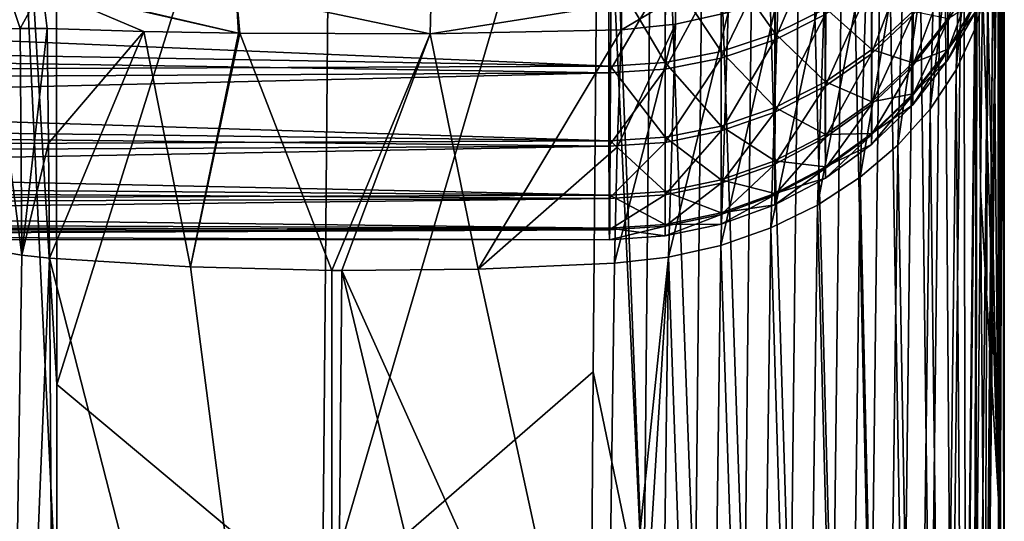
# Model space of a CAD drawing. Header units: metres. Extents: x -22 to 73, y -229 to 22.
# Tile 272 of 447: x 64.87 to 72.1, y -23.07 to -19.38. Entities that reach past the tile are written whole.
import ezdxf

# ---------------------------------------------------------------- set-up
doc = ezdxf.new("R2010")
doc.units = ezdxf.units.M
doc.layers.add('solid_509500_SW0001', color=7, linetype='CONTINUOUS')

msp = doc.modelspace()

# ---------------------------------------------------------------- linework, layer by layer
at = {"layer": 'solid_509500_SW0001'}
for points in [[(71.980484, -14.32576, 97.936165), (72.056168, -22.905062, 105.482613), (72.053749, -10.996961, 90.819214)], [(72.056168, -22.905062, 105.482613), (72.079445, -12.111004, 90.039146), (72.053749, -10.996961, 90.819214)], [(72.099998, -25.146599, 103.913071), (72.079445, -12.111004, 90.039146), (72.056168, -22.905062, 105.482613)], [(72.099998, -25.146599, 103.913071), (72.094864, -13.225175, 89.258995), (72.079445, -12.111004, 90.039146)], [(72.099998, -25.146599, 103.913071), (72.099998, -14.339411, 88.478798), (72.094864, -13.225175, 89.258995)], [(71.980484, -14.32576, 97.936165), (71.949539, -17.908514, 103.074821), (72.056168, -22.905062, 105.482613)], [(72.056168, -27.388136, 102.343536), (72.094864, -15.453647, 87.698601), (72.099998, -14.339411, 88.478798)], [(72.056168, -27.388136, 102.343536), (72.099998, -14.339411, 88.478798), (72.099998, -25.146599, 103.913071)], [(72.056168, -27.388136, 102.343536), (72.079445, -16.567818, 86.918457), (72.094864, -15.453647, 87.698601)], [(64.756363, -15.708315, 104.718361), (65.137794, -22.062777, 113.876381), (65.130638, -15.602813, 104.661674)], [(65.130638, -15.602813, 104.661674), (65.137794, -22.062777, 113.876381), (67.162041, -15.601653, 104.804047)], [(65.137794, -22.062777, 113.876381), (67.091408, -23.696112, 116.345337), (67.162041, -15.601653, 104.804047)], [(69.122375, -16.762787, 106.363914), (67.162041, -15.601653, 104.804047), (67.091408, -23.696112, 116.345337)], [(69.45211, -23.765558, 116.267342), (69.133659, -15.586576, 104.691223), (69.122375, -16.762787, 106.363914)], [(69.526772, -15.665167, 104.716293), (69.133659, -15.586576, 104.691223), (69.45211, -23.765558, 116.267342)], [(69.526772, -15.665167, 104.716293), (69.45211, -23.765558, 116.267342), (69.828972, -23.847116, 116.212555)], [(69.910164, -15.749055, 104.659492), (69.526772, -15.665167, 104.716293), (69.828972, -23.847116, 116.212555)], [(64.756363, -15.708315, 104.718361), (65.13765, -23.733, 116.26387), (65.137794, -22.062777, 113.876381)], [(64.761993, -23.803009, 116.271606), (65.13765, -23.733, 116.26387), (64.756363, -15.708315, 104.718361)], [(69.910164, -15.749055, 104.659492), (69.828972, -23.847116, 116.212555), (70.189934, -23.967949, 116.130188)], [(70.27684, -15.873529, 104.574036), (69.910164, -15.749055, 104.659492), (70.189934, -23.967949, 116.130188)], [(70.27684, -15.873529, 104.574036), (70.189934, -23.967949, 116.130188), (70.528908, -24.126024, 116.021622)], [(70.620407, -16.036415, 104.461418), (70.27684, -15.873529, 104.574036), (70.528908, -24.126024, 116.021622)], [(70.620407, -16.036415, 104.461418), (70.528908, -24.126024, 116.021622), (70.840187, -24.318674, 115.888695)], [(70.934845, -16.234865, 104.323608), (70.620407, -16.036415, 104.461418), (70.840187, -24.318674, 115.888695)], [(70.934845, -16.234865, 104.323608), (70.840187, -24.318674, 115.888695), (71.11853, -24.542654, 115.733643)], [(71.214684, -16.465414, 104.163017), (70.934845, -16.234865, 104.323608), (71.11853, -24.542654, 115.733643)], [(71.214684, -16.465414, 104.163017), (71.11853, -24.542654, 115.733643), (71.35923, -24.794188, 115.559082)], [(71.455009, -16.724031, 103.982437), (71.214684, -16.465414, 104.163017), (71.35923, -24.794188, 115.559082)], [(72.056168, -27.388136, 102.343536), (72.053749, -17.681862, 86.13839), (72.079445, -16.567818, 86.918457)], [(69.07869, -21.97039, 113.787926), (69.122375, -16.762787, 106.363914), (67.091408, -23.696112, 116.345337)], [(69.45211, -23.765558, 116.267342), (69.122375, -16.762787, 106.363914), (69.07869, -21.97039, 113.787926)], [(71.455009, -16.724031, 103.982437), (71.35923, -24.794188, 115.559082), (71.558243, -25.069036, 115.36795)], [(71.651642, -17.006201, 103.785034), (71.455009, -16.724031, 103.982437), (71.558243, -25.069036, 115.36795)], [(71.651642, -17.006201, 103.785034), (71.558243, -25.069036, 115.36795), (71.712204, -25.36257, 115.163467)], [(71.801132, -17.30699, 103.574257), (71.651642, -17.006201, 103.785034), (71.712204, -25.36257, 115.163467)], [(71.801132, -17.30699, 103.574257), (71.712204, -25.36257, 115.163467), (71.818535, -25.669838, 114.949089)], [(71.900879, -17.621143, 103.35379), (71.801132, -17.30699, 103.574257), (71.818535, -25.669838, 114.949089)], [(72.020531, -17.402243, 82.682991), (71.979027, -19.12307, 85.13166), (71.887627, -19.443098, 84.909554)], [(71.932701, -17.724405, 82.459595), (72.020531, -17.402243, 82.682991), (71.887627, -19.443098, 84.909554)], [(71.900879, -17.621143, 103.35379), (71.818535, -25.669838, 114.949089), (71.875908, -25.947044, 114.670372)], [(71.900879, -17.621143, 103.35379), (71.875908, -25.947044, 114.670372), (71.891418, -24.305435, 112.297905)], [(71.900879, -17.621143, 103.35379), (71.891418, -24.305435, 112.297905), (71.925262, -20.629162, 106.992241)], [(71.900879, -17.621143, 103.35379), (71.925262, -20.629162, 106.992241), (71.938698, -19.133257, 104.836952)], [(71.925262, -29.585812, 100.722168), (72.053749, -17.681862, 86.13839), (72.056168, -27.388136, 102.343536)], [(71.938545, -28.088774, 98.602898), (72.053749, -17.681862, 86.13839), (71.925262, -29.585812, 100.722168)], [(71.938545, -28.088774, 98.602898), (71.949539, -26.834373, 96.824646), (72.053749, -17.681862, 86.13839)], [(71.949539, -26.834373, 96.824646), (71.980392, -23.241116, 91.714836), (72.053749, -17.681862, 86.13839)], [(71.980392, -23.241116, 91.714836), (72.017769, -18.795713, 85.358467), (72.053749, -17.681862, 86.13839)], [(71.932701, -17.724405, 82.459595), (71.887627, -19.443098, 84.909554), (71.745201, -19.750109, 84.696098)], [(71.793289, -18.033379, 82.243942), (71.932701, -17.724405, 82.459595), (71.745201, -19.750109, 84.696098)], [(71.949539, -17.908514, 103.074821), (71.938698, -19.133257, 104.836952), (72.056168, -22.905062, 105.482613)], [(71.793289, -18.033379, 82.243942), (71.745201, -19.750109, 84.696098), (71.554283, -20.038641, 84.495094)], [(71.604797, -18.323626, 82.039894), (71.793289, -18.033379, 82.243942), (71.554283, -20.038641, 84.495094)], [(71.604797, -18.323626, 82.039894), (71.554283, -20.038641, 84.495094), (71.318268, -20.303558, 84.310112)], [(71.370598, -18.589941, 81.85112), (71.604797, -18.323626, 82.039894), (71.318268, -20.303558, 84.310112)], [(71.370598, -18.589941, 81.85112), (71.318268, -20.303558, 84.310112), (71.041351, -20.540154, 84.144447)], [(71.094894, -18.827545, 81.681), (71.370598, -18.589941, 81.85112), (71.041351, -20.540154, 84.144447)], [(70.414047, -19.5292, 74.985649), (70.784828, -19.34354, 74.919426), (70.784821, -18.670656, 76.569763)], [(70.414108, -18.849943, 76.651901), (70.414047, -19.5292, 74.985649), (70.784821, -18.670656, 76.569763)], [(71.684669, -19.029383, 72.996681), (71.685089, -19.391647, 71.328949), (71.894096, -18.677299, 72.904388)], [(71.685089, -19.391647, 71.328949), (71.894646, -19.032946, 71.267548), (71.894096, -18.677299, 72.904388)], [(70.021797, -18.921871, 59.152241), (70.417244, -18.793938, 59.212917), (70.415985, -19.4839, 60.874577)], [(70.415985, -19.4839, 60.874577), (70.417244, -18.793938, 59.212917), (70.787643, -19.300385, 60.942429)], [(71.949539, -26.834373, 96.824646), (72.017769, -18.795713, 85.358467), (71.980392, -23.241116, 91.714836)], [(71.979027, -19.12307, 85.13166), (72.017769, -18.795713, 85.358467), (71.949539, -26.834373, 96.824646)], [(70.019386, -19.664297, 75.033768), (70.414047, -19.5292, 74.985649), (70.414108, -18.849943, 76.651901)], [(70.019493, -18.980434, 76.711624), (70.019386, -19.664297, 75.033768), (70.414108, -18.849943, 76.651901)], [(71.094894, -18.827545, 81.681), (71.041351, -20.540154, 84.144447), (70.728462, -20.744213, 84.001045)], [(70.782631, -19.032181, 81.532593), (71.094894, -18.827545, 81.681), (70.728462, -20.744213, 84.001045)], [(71.124443, -19.11096, 74.836411), (71.124573, -19.632093, 73.154564), (71.426254, -18.836012, 74.73822)], [(71.124573, -19.632093, 73.154564), (71.426476, -19.349739, 73.08062), (71.426254, -18.836012, 74.73822)], [(69.610451, -18.998503, 59.115517), (70.021797, -18.921871, 59.152241), (70.020638, -19.616852, 60.825176)], [(70.020638, -19.616852, 60.825176), (70.021797, -18.921871, 59.152241), (70.415985, -19.4839, 60.874577)], [(53.799999, -19.076483, 59.220036), (69.210701, -19.023542, 59.105911), (69.207756, -19.722727, 60.787922)], [(69.609352, -19.696636, 60.795197), (69.207756, -19.722727, 60.787922), (69.210701, -19.023542, 59.105911)], [(69.609352, -19.696636, 60.795197), (69.210701, -19.023542, 59.105911), (69.610451, -18.998503, 59.115517)], [(69.608566, -19.746185, 75.062851), (70.019386, -19.664297, 75.033768), (70.019493, -18.980434, 76.711624)], [(69.608704, -19.059576, 76.74778), (69.608566, -19.746185, 75.062851), (70.019493, -18.980434, 76.711624)], [(69.609352, -19.696636, 60.795197), (69.610451, -18.998503, 59.115517), (70.020638, -19.616852, 60.825176)], [(53.799999, -19.451185, 60.08474), (53.799999, -19.076483, 59.220036), (69.207756, -19.722727, 60.787922)], [(53.799999, -19.52916, 75.720879), (69.193993, -19.085819, 76.759651), (67.962212, -19.105339, 76.716995)], [(53.799999, -19.52916, 75.720879), (69.194641, -19.772955, 75.073212), (69.193993, -19.085819, 76.759651)], [(69.608704, -19.059576, 76.74778), (69.193993, -19.085819, 76.759651), (69.194641, -19.772955, 75.073212)], [(69.608704, -19.059576, 76.74778), (69.194641, -19.772955, 75.073212), (69.608566, -19.746185, 75.062851)], [(70.782631, -19.032181, 81.532593), (70.728462, -20.744213, 84.001045), (70.38517, -20.912109, 83.882454)], [(70.439415, -19.200174, 81.408546), (70.782631, -19.032181, 81.532593), (70.38517, -20.912109, 83.882454)], [(70.787643, -19.300385, 60.942429), (71.128342, -19.069902, 61.027401), (71.127235, -19.601019, 62.706078)], [(71.127235, -19.601019, 62.706078), (71.128342, -19.069902, 61.027401), (71.430077, -19.320206, 62.782467)], [(71.426476, -19.349739, 73.08062), (71.426773, -19.718, 71.384758), (71.684669, -19.029383, 72.996681)], [(71.426773, -19.718, 71.384758), (71.685089, -19.391647, 71.328949), (71.684669, -19.029383, 72.996681)], [(71.685089, -19.391647, 71.328949), (71.685616, -19.608168, 69.636139), (71.894646, -19.032946, 71.267548)], [(71.685616, -19.608168, 69.636139), (71.895317, -19.245564, 69.606094), (71.894646, -19.032946, 71.267548)], [(53.799999, -19.52916, 75.720879), (67.962212, -19.105339, 76.716995), (66.909653, -19.104925, 76.717903)], [(53.799999, -19.163097, 76.589279), (53.799999, -19.52916, 75.720879), (66.909653, -19.104925, 76.717903)], [(64.770447, -19.147167, 80.858253), (64.869591, -19.447515, 81.325623), (64.666611, -19.449465, 81.404594)], [(65.031158, -19.150871, 80.790359), (64.869591, -19.447515, 81.325623), (64.770447, -19.147167, 80.858253)], [(65.031158, -19.150871, 80.790359), (65.068359, -19.446047, 81.27523), (64.869591, -19.447515, 81.325623)], [(65.029976, -19.143246, 80.775772), (66.472801, -19.481684, 81.149406), (65.031158, -19.150871, 80.790359)], [(66.456696, -19.185047, 80.6521), (66.472801, -19.481684, 81.149406), (65.029976, -19.143246, 80.775772)], [(65.031158, -19.150871, 80.790359), (66.472801, -19.481684, 81.149406), (65.778847, -19.468105, 81.199013)], [(65.031158, -19.150871, 80.790359), (65.778847, -19.468105, 81.199013), (65.068359, -19.446047, 81.27523)], [(70.784828, -19.34354, 74.919426), (70.784866, -19.870913, 73.217049), (71.124443, -19.11096, 74.836411)], [(70.784866, -19.870913, 73.217049), (71.124573, -19.632093, 73.154564), (71.124443, -19.11096, 74.836411)], [(71.887627, -19.443098, 84.909554), (71.979027, -19.12307, 85.13166), (71.900879, -27.194912, 96.650146)], [(71.979027, -19.12307, 85.13166), (71.949539, -26.834373, 96.824646), (71.900879, -27.194912, 96.650146)], [(71.938698, -19.133257, 104.836952), (71.925262, -20.629162, 106.992241), (72.056168, -22.905062, 105.482613)], [(66.456696, -19.185047, 80.6521), (67.882523, -19.485527, 81.124847), (66.484314, -19.481844, 81.148788)], [(66.456696, -19.185047, 80.6521), (67.889336, -19.190565, 80.628059), (67.882523, -19.485527, 81.124847)], [(66.456696, -19.185047, 80.6521), (66.484314, -19.481844, 81.148788), (66.472801, -19.481684, 81.149406)], [(69.286888, -19.263798, 80.892494), (67.882523, -19.485527, 81.124847), (67.889336, -19.190565, 80.628059)], [(69.686264, -19.219601, 80.928368), (69.287666, -19.457785, 81.202454), (69.286888, -19.263798, 80.892494)], [(69.686264, -19.219601, 80.928368), (69.685165, -19.414902, 81.241989), (69.287666, -19.457785, 81.202454)], [(69.686264, -19.219601, 80.928368), (70.071388, -19.328516, 81.311096), (69.685165, -19.414902, 81.241989)], [(70.439415, -19.200174, 81.408546), (70.38517, -20.912109, 83.882454), (70.017578, -21.040855, 83.790787)], [(70.071388, -19.328516, 81.311096), (70.439415, -19.200174, 81.408546), (70.017578, -21.040855, 83.790787)], [(71.687073, -19.598679, 66.226257), (71.897148, -19.236525, 66.259338), (71.896141, -19.313585, 67.93251)], [(71.687073, -19.598679, 66.226257), (71.688065, -19.372776, 64.534744), (71.897148, -19.236525, 66.259338)], [(69.286888, -19.263798, 80.892494), (69.287666, -19.457785, 81.202454), (67.882523, -19.485527, 81.124847)], [(70.415985, -19.4839, 60.874577), (70.787643, -19.300385, 60.942429), (70.786713, -19.838232, 62.641407)], [(70.786713, -19.838232, 62.641407), (70.787643, -19.300385, 60.942429), (71.127235, -19.601019, 62.706078)], [(71.685616, -19.608168, 69.636139), (71.686264, -19.677343, 67.930977), (71.895317, -19.245564, 69.606094)], [(71.686264, -19.677343, 67.930977), (71.896141, -19.313585, 67.93251), (71.895317, -19.245564, 69.606094)], [(71.686264, -19.677343, 67.930977), (71.687073, -19.598679, 66.226257), (71.896141, -19.313585, 67.93251)], [(70.071388, -19.328516, 81.311096), (70.017578, -21.040855, 83.790787), (69.632225, -21.12816, 83.727676)], [(69.685165, -19.414902, 81.241989), (70.071388, -19.328516, 81.311096), (69.632225, -21.12816, 83.727676)], [(70.414024, -20.061518, 73.266861), (70.784866, -19.870913, 73.217049), (70.784828, -19.34354, 74.919426)], [(70.414047, -19.5292, 74.985649), (70.414024, -20.061518, 73.266861), (70.784828, -19.34354, 74.919426)], [(71.124573, -19.632093, 73.154564), (71.124756, -20.005613, 71.433899), (71.426476, -19.349739, 73.08062)], [(71.124756, -20.005613, 71.433899), (71.426773, -19.718, 71.384758), (71.426476, -19.349739, 73.08062)], [(71.127235, -19.601019, 62.706078), (71.430077, -19.320206, 62.782467), (71.429062, -19.698154, 64.47612)], [(71.429062, -19.698154, 64.47612), (71.430077, -19.320206, 62.782467), (71.688065, -19.372776, 64.534744)], [(71.429062, -19.698154, 64.47612), (71.688065, -19.372776, 64.534744), (71.687073, -19.598679, 66.226257)], [(53.799999, -19.786716, 60.965382), (53.799999, -19.451185, 60.08474), (69.207756, -19.722727, 60.787922)], [(64.666611, -19.449465, 81.404594), (64.869591, -19.447515, 81.325623), (64.880402, -21.113449, 83.735123)], [(64.666611, -19.449465, 81.404594), (64.880402, -21.113449, 83.735123), (64.677551, -21.078657, 83.758926)], [(64.869591, -19.447515, 81.325623), (65.068359, -19.446047, 81.27523), (64.880402, -21.113449, 83.735123)], [(64.880402, -21.113449, 83.735123), (65.068359, -19.446047, 81.27523), (65.077507, -20.290789, 82.497719)], [(65.077507, -20.290789, 82.497719), (65.068359, -19.446047, 81.27523), (65.778847, -19.468105, 81.199013)], [(67.882523, -19.485527, 81.124847), (69.287666, -19.457785, 81.202454), (68.234779, -21.215376, 83.6642)], [(69.287666, -19.457785, 81.202454), (69.25489, -20.318703, 82.454475), (68.234779, -21.215376, 83.6642)], [(69.685165, -19.414902, 81.241989), (69.235985, -21.172472, 83.694237), (69.25489, -20.318703, 82.454475)], [(69.685165, -19.414902, 81.241989), (69.632225, -21.12816, 83.727676), (69.235985, -21.172472, 83.694237)], [(69.685165, -19.414902, 81.241989), (69.25489, -20.318703, 82.454475), (69.287666, -19.457785, 81.202454)], [(71.426773, -19.718, 71.384758), (71.427155, -19.93804, 69.663414), (71.685089, -19.391647, 71.328949)], [(71.427155, -19.93804, 69.663414), (71.685616, -19.608168, 69.636139), (71.685089, -19.391647, 71.328949)], [(71.745201, -19.750109, 84.696098), (71.887627, -19.443098, 84.909554), (71.801132, -27.509533, 96.430344)], [(71.887627, -19.443098, 84.909554), (71.900879, -27.194912, 96.650146), (71.801132, -27.509533, 96.430344)], [(53.799999, -19.52916, 75.720879), (53.799999, -19.85589, 74.836929), (69.194641, -19.772955, 75.073212)], [(65.077507, -20.290789, 82.497719), (65.778847, -19.468105, 81.199013), (65.085808, -21.135807, 83.71991)], [(65.778847, -19.468105, 81.199013), (66.121758, -21.197962, 83.676392), (65.085808, -21.135807, 83.71991)], [(65.778847, -19.468105, 81.199013), (66.472801, -19.481684, 81.149406), (66.121758, -21.197962, 83.676392)], [(66.472801, -19.481684, 81.149406), (66.484314, -19.481844, 81.148788), (66.121758, -21.197962, 83.676392)], [(66.484314, -19.481844, 81.148788), (67.159966, -21.22481, 83.657593), (66.121758, -21.197962, 83.676392)], [(66.484314, -19.481844, 81.148788), (67.882523, -19.485527, 81.124847), (67.159966, -21.22481, 83.657593)], [(67.882523, -19.485527, 81.124847), (67.232292, -21.225365, 83.657204), (67.159966, -21.22481, 83.657593)], [(67.882523, -19.485527, 81.124847), (68.234779, -21.215376, 83.6642), (67.232292, -21.225365, 83.657204)], [(70.019302, -20.200174, 73.303024), (70.414024, -20.061518, 73.266861), (70.414047, -19.5292, 74.985649)], [(70.019386, -19.664297, 75.033768), (70.019302, -20.200174, 73.303024), (70.414047, -19.5292, 74.985649)], [(70.020638, -19.616852, 60.825176), (70.415985, -19.4839, 60.874577), (70.415199, -20.027197, 62.589725)], [(70.415199, -20.027197, 62.589725), (70.415985, -19.4839, 60.874577), (70.786713, -19.838232, 62.641407)], [(70.786713, -19.838232, 62.641407), (71.127235, -19.601019, 62.706078), (71.126419, -19.984728, 64.424385)], [(71.126419, -19.984728, 64.424385), (71.127235, -19.601019, 62.706078), (71.429062, -19.698154, 64.47612)], [(71.428268, -19.928062, 66.196091), (71.687073, -19.598679, 66.226257), (71.686264, -19.677343, 67.930977)], [(71.428268, -19.928062, 66.196091), (71.429062, -19.698154, 64.47612), (71.687073, -19.598679, 66.226257)], [(69.608437, -20.284166, 73.324829), (70.019302, -20.200174, 73.303024), (70.019386, -19.664297, 75.033768)], [(69.608566, -19.746185, 75.062851), (69.608437, -20.284166, 73.324829), (70.019386, -19.664297, 75.033768)], [(69.609352, -19.696636, 60.795197), (70.020638, -19.616852, 60.825176), (70.019958, -20.164209, 62.552044)], [(70.019958, -20.164209, 62.552044), (70.020638, -19.616852, 60.825176), (70.415199, -20.027197, 62.589725)], [(70.784866, -19.870913, 73.217049), (70.78495, -20.248846, 71.475388), (71.124573, -19.632093, 73.154564)], [(70.78495, -20.248846, 71.475388), (71.124756, -20.005613, 71.433899), (71.124573, -19.632093, 73.154564)], [(71.427155, -19.93804, 69.663414), (71.427643, -20.008228, 67.92952), (71.685616, -19.608168, 69.636139)], [(71.427643, -20.008228, 67.92952), (71.686264, -19.677343, 67.930977), (71.685616, -19.608168, 69.636139)], [(71.427643, -20.008228, 67.92952), (71.428268, -19.928062, 66.196091), (71.686264, -19.677343, 67.930977)], [(53.799999, -19.786716, 60.965382), (69.207756, -19.722727, 60.787922), (69.205086, -20.273539, 62.524269)], [(69.608566, -19.746185, 75.062851), (69.194641, -19.772955, 75.073212), (69.195457, -20.31144, 73.333427)], [(69.608566, -19.746185, 75.062851), (69.195457, -20.31144, 73.333427), (69.608437, -20.284166, 73.324829)], [(69.608749, -20.246584, 62.529102), (69.205086, -20.273539, 62.524269), (69.207756, -19.722727, 60.787922)], [(69.608749, -20.246584, 62.529102), (69.207756, -19.722727, 60.787922), (69.609352, -19.696636, 60.795197)], [(69.608749, -20.246584, 62.529102), (69.609352, -19.696636, 60.795197), (70.019958, -20.164209, 62.552044)], [(71.124756, -20.005613, 71.433899), (71.125008, -20.228718, 69.687378), (71.426773, -19.718, 71.384758)], [(71.125008, -20.228718, 69.687378), (71.427155, -19.93804, 69.663414), (71.426773, -19.718, 71.384758)], [(71.126419, -19.984728, 64.424385), (71.429062, -19.698154, 64.47612), (71.428268, -19.928062, 66.196091)], [(53.799999, -20.142633, 73.939217), (69.195457, -20.31144, 73.333427), (69.194641, -19.772955, 75.073212)], [(53.799999, -19.85589, 74.836929), (53.799999, -20.142633, 73.939217), (69.194641, -19.772955, 75.073212)], [(53.799999, -20.082399, 61.860195), (53.799999, -19.786716, 60.965382), (69.205086, -20.273539, 62.524269)], [(71.554283, -20.038641, 84.495094), (71.745201, -19.750109, 84.696098), (71.651634, -27.810474, 96.219788)], [(71.745201, -19.750109, 84.696098), (71.801132, -27.509533, 96.430344), (71.651634, -27.810474, 96.219788)], [(70.414024, -20.442934, 71.50843), (70.78495, -20.248846, 71.475388), (70.784866, -19.870913, 73.217049)], [(70.414024, -20.061518, 73.266861), (70.414024, -20.442934, 71.50843), (70.784866, -19.870913, 73.217049)], [(70.415199, -20.027197, 62.589725), (70.786713, -19.838232, 62.641407), (70.786072, -20.226879, 64.380554)], [(70.786072, -20.226879, 64.380554), (70.786713, -19.838232, 62.641407), (71.126419, -19.984728, 64.424385)], [(71.125008, -20.228718, 69.687378), (71.125351, -20.299755, 67.928154), (71.427155, -19.93804, 69.663414)], [(71.125351, -20.299755, 67.928154), (71.427643, -20.008228, 67.92952), (71.427155, -19.93804, 69.663414)], [(71.125809, -20.218218, 66.169434), (71.428268, -19.928062, 66.196091), (71.427643, -20.008228, 67.92952)], [(71.125809, -20.218218, 66.169434), (71.126419, -19.984728, 64.424385), (71.428268, -19.928062, 66.196091)], [(70.019958, -20.164209, 62.552044), (70.415199, -20.027197, 62.589725), (70.414696, -20.419863, 64.345474)], [(70.414696, -20.419863, 64.345474), (70.415199, -20.027197, 62.589725), (70.786072, -20.226879, 64.380554)], [(70.78495, -20.248846, 71.475388), (70.785095, -20.474503, 69.707581), (71.124756, -20.005613, 71.433899)], [(70.785095, -20.474503, 69.707581), (71.125008, -20.228718, 69.687378), (71.124756, -20.005613, 71.433899)], [(70.786072, -20.226879, 64.380554), (71.126419, -19.984728, 64.424385), (71.125809, -20.218218, 66.169434)], [(71.125351, -20.299755, 67.928154), (71.125809, -20.218218, 66.169434), (71.427643, -20.008228, 67.92952)], [(71.318268, -20.303558, 84.310112), (71.554283, -20.038641, 84.495094), (71.455009, -28.092478, 96.022156)], [(71.554283, -20.038641, 84.495094), (71.651634, -27.810474, 96.219788), (71.455009, -28.092478, 96.022156)], [(53.799999, -20.337639, 62.767368), (53.799999, -20.082399, 61.860195), (69.205086, -20.273539, 62.524269)], [(70.019241, -20.584074, 71.532364), (70.414024, -20.442934, 71.50843), (70.414024, -20.061518, 73.266861)], [(70.019302, -20.200174, 73.303024), (70.019241, -20.584074, 71.532364), (70.414024, -20.061518, 73.266861)], [(53.799999, -20.142633, 73.939217), (53.799999, -20.388813, 73.029541), (69.195457, -20.31144, 73.333427)], [(69.608749, -20.246584, 62.529102), (70.019958, -20.164209, 62.552044), (70.019562, -20.559895, 64.319847)], [(70.019562, -20.559895, 64.319847), (70.019958, -20.164209, 62.552044), (70.414696, -20.419863, 64.345474)], [(69.608429, -20.644234, 64.304169), (69.205086, -20.273539, 62.524269), (69.608749, -20.246584, 62.529102)], [(69.60833, -20.669502, 71.54673), (70.019241, -20.584074, 71.532364), (70.019302, -20.200174, 73.303024)], [(69.608437, -20.284166, 73.324829), (69.60833, -20.669502, 71.54673), (70.019302, -20.200174, 73.303024)], [(69.608429, -20.644234, 64.304169), (69.608749, -20.246584, 62.529102), (70.019562, -20.559895, 64.319847)], [(70.414024, -20.442934, 71.50843), (70.41407, -20.67058, 69.72361), (70.78495, -20.248846, 71.475388)], [(70.41407, -20.67058, 69.72361), (70.785095, -20.474503, 69.707581), (70.78495, -20.248846, 71.475388)], [(70.414696, -20.419863, 64.345474), (70.786072, -20.226879, 64.380554), (70.785622, -20.463459, 66.146797)], [(70.785095, -20.474503, 69.707581), (70.785309, -20.546213, 67.926918), (71.125008, -20.228718, 69.687378)], [(70.785309, -20.546213, 67.926918), (71.125351, -20.299755, 67.928154), (71.125008, -20.228718, 69.687378)], [(70.785622, -20.463459, 66.146797), (71.125809, -20.218218, 66.169434), (71.125351, -20.299755, 67.928154)], [(70.785622, -20.463459, 66.146797), (70.786072, -20.226879, 64.380554), (71.125809, -20.218218, 66.169434)], [(53.799999, -20.337639, 62.767368), (69.205086, -20.273539, 62.524269), (69.202759, -20.671804, 64.301819)], [(53.799999, -20.593933, 72.109734), (69.196449, -20.697168, 71.553474), (69.195457, -20.31144, 73.333427)], [(53.799999, -20.388813, 73.029541), (53.799999, -20.593933, 72.109734), (69.195457, -20.31144, 73.333427)], [(64.880402, -21.113449, 83.735123), (65.077507, -20.290789, 82.497719), (65.085808, -21.135807, 83.71991)], [(69.25489, -20.318703, 82.454475), (69.235985, -21.172472, 83.694237), (68.234779, -21.215376, 83.6642)], [(69.608437, -20.284166, 73.324829), (69.195457, -20.31144, 73.333427), (69.196449, -20.697168, 71.553474)], [(69.608437, -20.284166, 73.324829), (69.196449, -20.697168, 71.553474), (69.60833, -20.669502, 71.54673)], [(69.608429, -20.644234, 64.304169), (69.202759, -20.671804, 64.301819), (69.205086, -20.273539, 62.524269)], [(70.785309, -20.546213, 67.926918), (70.785622, -20.463459, 66.146797), (71.125351, -20.299755, 67.928154)], [(71.041351, -20.540154, 84.144447), (71.318268, -20.303558, 84.310112), (71.214676, -28.350616, 95.840897)], [(71.318268, -20.303558, 84.310112), (71.455009, -28.092478, 96.022156), (71.214676, -28.350616, 95.840897)], [(53.799999, -20.551922, 63.685085), (53.799999, -20.337639, 62.767368), (69.202759, -20.671804, 64.301819)], [(70.019211, -20.813108, 69.735153), (70.41407, -20.67058, 69.72361), (70.414024, -20.442934, 71.50843)], [(70.019241, -20.584074, 71.532364), (70.019211, -20.813108, 69.735153), (70.414024, -20.442934, 71.50843)], [(70.019562, -20.559895, 64.319847), (70.414696, -20.419863, 64.345474), (70.414375, -20.658983, 66.128632)], [(70.414375, -20.658983, 66.128632), (70.414696, -20.419863, 64.345474), (70.785622, -20.463459, 66.146797)], [(70.414375, -20.658983, 66.128632), (70.785622, -20.463459, 66.146797), (70.785309, -20.546213, 67.926918)], [(70.41407, -20.67058, 69.72361), (70.414177, -20.742771, 67.925835), (70.785095, -20.474503, 69.707581)], [(70.414177, -20.742771, 67.925835), (70.785309, -20.546213, 67.926918), (70.785095, -20.474503, 69.707581)], [(70.728462, -20.744213, 84.001045), (71.041351, -20.540154, 84.144447), (70.934845, -28.580379, 95.679184)], [(71.041351, -20.540154, 84.144447), (71.214676, -28.350616, 95.840897), (70.934845, -28.580379, 95.679184)], [(53.799999, -20.724815, 64.611488), (53.799999, -20.551922, 63.685085), (69.202759, -20.671804, 64.301819)], [(53.799999, -20.593933, 72.109734), (53.799999, -20.75758, 71.181656), (69.196449, -20.697168, 71.553474)], [(69.608253, -20.899294, 69.741989), (70.019211, -20.813108, 69.735153), (70.019241, -20.584074, 71.532364)], [(69.60833, -20.669502, 71.54673), (69.608253, -20.899294, 69.741989), (70.019241, -20.584074, 71.532364)], [(69.608429, -20.644234, 64.304169), (70.019562, -20.559895, 64.319847), (70.019348, -20.800953, 66.115295)], [(70.019348, -20.800953, 66.115295), (70.019562, -20.559895, 64.319847), (70.414375, -20.658983, 66.128632)], [(70.414177, -20.742771, 67.925835), (70.414375, -20.658983, 66.128632), (70.785309, -20.546213, 67.926918)], [(53.799999, -20.724815, 64.611488), (69.202759, -20.671804, 64.301819), (69.200768, -20.914524, 66.107193)], [(69.60833, -20.669502, 71.54673), (69.196449, -20.697168, 71.553474), (69.197647, -20.927229, 69.746727)], [(69.60833, -20.669502, 71.54673), (69.197647, -20.927229, 69.746727), (69.608253, -20.899294, 69.741989)], [(69.608269, -20.886591, 66.107048), (69.200768, -20.914524, 66.107193), (69.202759, -20.671804, 64.301819)], [(69.608269, -20.886591, 66.107048), (69.202759, -20.671804, 64.301819), (69.608429, -20.644234, 64.304169)], [(69.608269, -20.886591, 66.107048), (69.608429, -20.644234, 64.304169), (70.019348, -20.800953, 66.115295)], [(70.019211, -20.813108, 69.735153), (70.019241, -20.885576, 67.924927), (70.41407, -20.67058, 69.72361)], [(70.019241, -20.885576, 67.924927), (70.414177, -20.742771, 67.925835), (70.41407, -20.67058, 69.72361)], [(70.019348, -20.800953, 66.115295), (70.414375, -20.658983, 66.128632), (70.414177, -20.742771, 67.925835)], [(71.925262, -20.629162, 106.992241), (71.891418, -24.305435, 112.297905), (72.03051, -33.688332, 120.979683)], [(72.056168, -22.905062, 105.482613), (71.925262, -20.629162, 106.992241), (72.03051, -33.688332, 120.979683)], [(53.799999, -20.879421, 70.247162), (69.197647, -20.927229, 69.746727), (69.196449, -20.697168, 71.553474)], [(53.799999, -20.75758, 71.181656), (53.799999, -20.879421, 70.247162), (69.196449, -20.697168, 71.553474)], [(53.799999, -20.855972, 65.544716), (53.799999, -20.724815, 64.611488), (69.200768, -20.914524, 66.107193)], [(70.019241, -20.885576, 67.924927), (70.019348, -20.800953, 66.115295), (70.414177, -20.742771, 67.925835)], [(70.38517, -20.912109, 83.882454), (70.728462, -20.744213, 84.001045), (70.620399, -28.777754, 95.539841)], [(70.728462, -20.744213, 84.001045), (70.934845, -28.580379, 95.679184), (70.620399, -28.777754, 95.539841)], [(69.608231, -20.97183, 67.924202), (70.019241, -20.885576, 67.924927), (70.019211, -20.813108, 69.735153)], [(69.608253, -20.899294, 69.741989), (69.608231, -20.97183, 67.924202), (70.019211, -20.813108, 69.735153)], [(69.608269, -20.886591, 66.107048), (70.019348, -20.800953, 66.115295), (70.019241, -20.885576, 67.924927)], [(53.799999, -20.945127, 66.482887), (53.799999, -20.855972, 65.544716), (69.200768, -20.914524, 66.107193)], [(53.799999, -20.879421, 70.247162), (53.799999, -20.959217, 69.308151), (69.197647, -20.927229, 69.746727)], [(69.608253, -20.899294, 69.741989), (69.197647, -20.927229, 69.746727), (69.199074, -20.999872, 67.926743)], [(69.608253, -20.899294, 69.741989), (69.199074, -20.999872, 67.926743), (69.608231, -20.97183, 67.924202)], [(69.608231, -20.97183, 67.924202), (69.200768, -20.914524, 66.107193), (69.608269, -20.886591, 66.107048)], [(69.608231, -20.97183, 67.924202), (69.608269, -20.886591, 66.107048), (70.019241, -20.885576, 67.924927)], [(53.799999, -20.945127, 66.482887), (69.200768, -20.914524, 66.107193), (69.199074, -20.999872, 67.926743)], [(53.799999, -20.996801, 68.366501), (69.199074, -20.999872, 67.926743), (69.197647, -20.927229, 69.746727)], [(53.799999, -20.959217, 69.308151), (53.799999, -20.996801, 68.366501), (69.197647, -20.927229, 69.746727)], [(53.799999, -20.992102, 67.42411), (53.799999, -20.945127, 66.482887), (69.199074, -20.999872, 67.926743)], [(69.608231, -20.97183, 67.924202), (69.199074, -20.999872, 67.926743), (69.200768, -20.914524, 66.107193)], [(70.017578, -21.040855, 83.790787), (70.38517, -20.912109, 83.882454), (70.27684, -28.939289, 95.425293)], [(70.38517, -20.912109, 83.882454), (70.620399, -28.777754, 95.539841), (70.27684, -28.939289, 95.425293)], [(53.799999, -20.996801, 68.366501), (53.799999, -20.992102, 67.42411), (69.199074, -20.999872, 67.926743)], [(69.632225, -21.12816, 83.727676), (70.017578, -21.040855, 83.790787), (69.910164, -29.062162, 95.337555)], [(70.017578, -21.040855, 83.790787), (70.27684, -28.939289, 95.425293), (69.910164, -29.062162, 95.337555)], [(64.756363, -29.131414, 95.319405), (64.677551, -21.078657, 83.758926), (64.880402, -21.113449, 83.735123)], [(64.756363, -29.131414, 95.319405), (64.880402, -21.113449, 83.735123), (65.085808, -21.135807, 83.71991)], [(64.756363, -29.131414, 95.319405), (65.085808, -21.135807, 83.71991), (65.126877, -27.891291, 93.44738)], [(65.085808, -21.135807, 83.71991), (66.121758, -21.197962, 83.676392), (67.162041, -29.248363, 95.248413)], [(65.126877, -27.891291, 93.44738), (65.085808, -21.135807, 83.71991), (67.162041, -29.248363, 95.248413)], [(68.234779, -21.215376, 83.6642), (69.235985, -21.172472, 83.694237), (69.174171, -25.541014, 90.009933)], [(69.632225, -21.12816, 83.727676), (69.133659, -29.147793, 95.196075), (69.174171, -25.541014, 90.009933)], [(69.632225, -21.12816, 83.727676), (69.526779, -29.14423, 95.27816), (69.133659, -29.147793, 95.196075)], [(69.632225, -21.12816, 83.727676), (69.174171, -25.541014, 90.009933), (69.235985, -21.172472, 83.694237)], [(69.632225, -21.12816, 83.727676), (69.910164, -29.062162, 95.337555), (69.526779, -29.14423, 95.27816)], [(66.121758, -21.197962, 83.676392), (67.159966, -21.22481, 83.657593), (67.162041, -29.248363, 95.248413)], [(67.159966, -21.22481, 83.657593), (67.232292, -21.225365, 83.657204), (67.162041, -29.248363, 95.248413)], [(69.133659, -29.147793, 95.196075), (67.162041, -29.248363, 95.248413), (67.232292, -21.225365, 83.657204)], [(68.234779, -21.215376, 83.6642), (69.174171, -25.541014, 90.009933), (67.232292, -21.225365, 83.657204)], [(69.174171, -25.541014, 90.009933), (69.133659, -29.147793, 95.196075), (67.232292, -21.225365, 83.657204)], [(69.065758, -23.682926, 116.234039), (69.07869, -21.97039, 113.787926), (67.091408, -23.696112, 116.345337)], [(69.45211, -23.765558, 116.267342), (69.07869, -21.97039, 113.787926), (69.065758, -23.682926, 116.234039)], [(65.137794, -22.062777, 113.876381), (65.13765, -23.733, 116.26387), (67.091408, -23.696112, 116.345337)], [(72.056168, -22.905062, 105.482613), (72.03051, -33.688332, 120.979683), (72.099998, -35.97543, 119.378242)], [(72.099998, -25.146599, 103.913071), (72.056168, -22.905062, 105.482613), (72.099998, -35.97543, 119.378242)]]:
    msp.add_3dface(points, dxfattribs=at)

doc.saveas('drawing.dxf')
